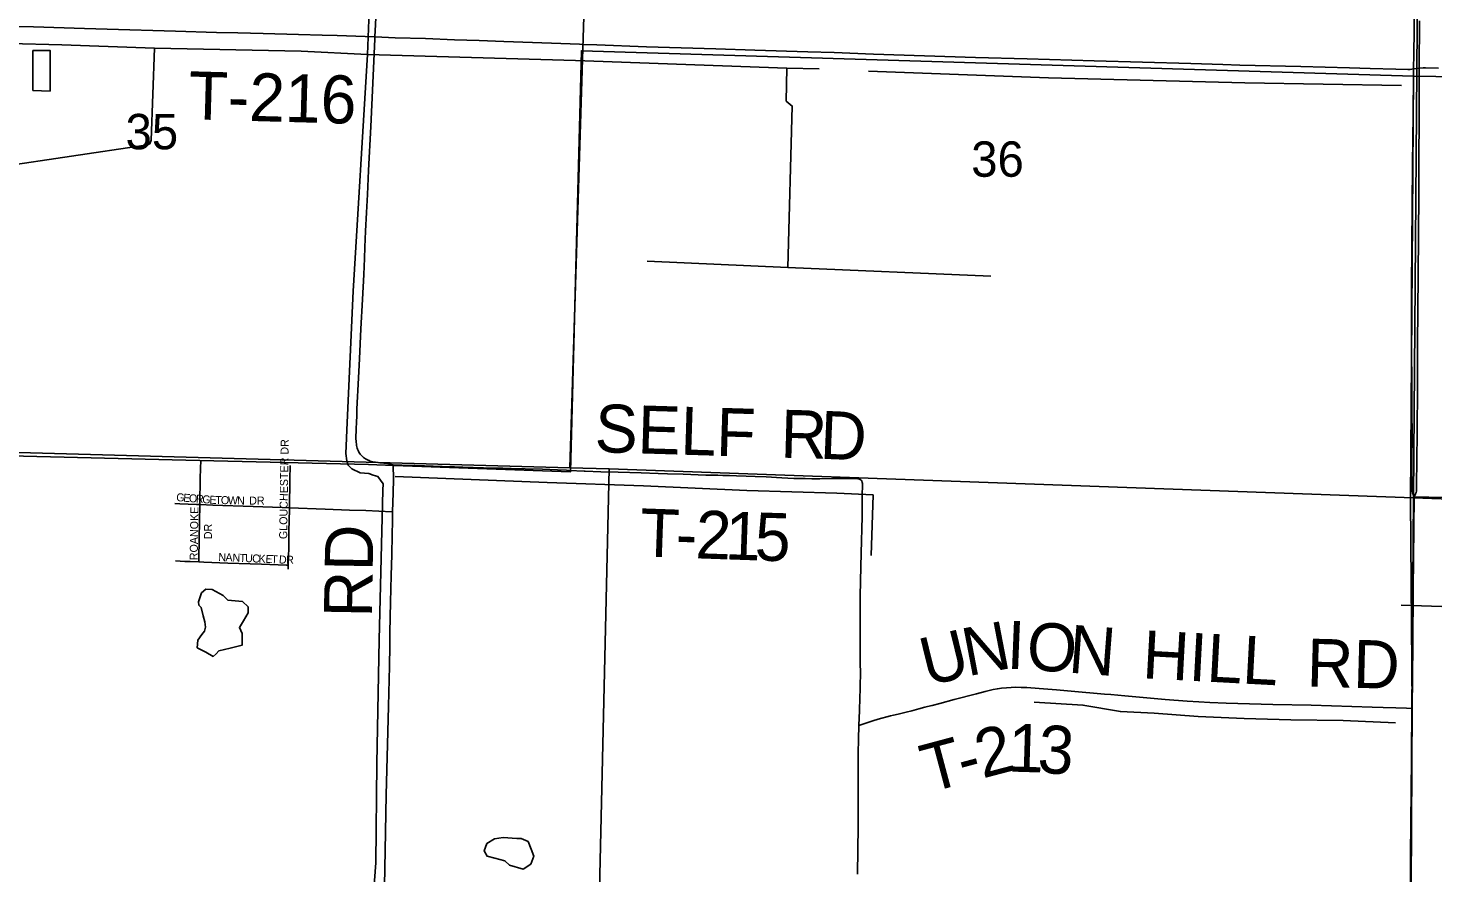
# Model space of a CAD drawing. Extents: x 1443599 to 1910620, y 1028088 to 1361369.
# Drawn here: x 1644059 to 1652833, y 1249043 to 1254320 of the extents above; entities that cross this region are included whole.
import ezdxf

# ---------------------------------------------------------------- set-up
doc = ezdxf.new("R2010")
doc.units = 0
for name, color, linetype in [('GM_X_County_Road', 7, 'Continuous'), ('GM_X_Minor_Lake', 7, 'Continuous'), ('GM_X_Minor_River', 7, 'Continuous'), ('GM_X_Section', 7, 'Continuous'), ('GM_X_Section_Text', 7, 'Continuous'), ('GM_X_State_Route', 7, 'Continuous'), ('GM_X_Township', 7, 'Continuous'), ('GM_X_Township_Road', 7, 'Continuous'), ('GM_X_Township_Road_Text', 7, 'Continuous'), ('GM_X_Township_Subdivision', 7, 'Continuous'), ('GM_X_Township_Subdivision_Text', 7, 'Continuous')]:
    doc.layers.add(name, color=color, linetype=linetype)

msp = doc.modelspace()

# ---------------------------------------------------------------- linework, layer by layer
at = {"layer": 'GM_X_County_Road'}
msp.add_lwpolyline([(1652717.3, 1251391.9), (1652902.6, 1251388.2), (1653230.8, 1251376.1), (1653394.8, 1251370.6), (1653624.6, 1251363), (1653903.4, 1251350.9), (1654297.2, 1251335.9), (1654740.1, 1251318.3), (1655002.6, 1251308.3), (1655232.3, 1251299.3), (1655462, 1251291.1), (1655609.7, 1251285.4), (1655839.2, 1251273.5), (1655954, 1251268.8), (1656118.1, 1251263.2), (1656511.5, 1251246), (1656642.7, 1251240.3), (1656839.5, 1251230.3), (1657118.3, 1251218.7), (1657249.6, 1251213), (1657352.5, 1251208.3)], dxfattribs=at)
at = {"layer": 'GM_X_Minor_Lake'}
for p, q in [((1644088.9, 1254179.5), (1644088.2, 1253930.7)), ((1645124.8, 1250714.6), (1645140.5, 1250700.2)), ((1647112.2, 1249258.4), (1647026.2, 1249264.1))]:
    msp.add_line(p, q, dxfattribs=at)
for points in [[(1644088.2, 1253930.7), (1644196.3, 1253926.7), (1644197.1, 1254179.5), (1644088.9, 1254179.5)], [(1645140.5, 1250700.2), (1645151.6, 1250649.9), (1645162.9, 1250611.5), (1645166.2, 1250577.4), (1645159.8, 1250553.4), (1645143.3, 1250531.6), (1645118.6, 1250496), (1645115.7, 1250449.9), (1645169.3, 1250422.8), (1645214.8, 1250395.8), (1645233.2, 1250411.6), (1645249.5, 1250429.3), (1645320, 1250446), (1645396.5, 1250466.7), (1645395.8, 1250538.9), (1645378.5, 1250575.4), (1645403.3, 1250617), (1645432.4, 1250668.7), (1645433, 1250704.8), (1645397.6, 1250737.6), (1645305.7, 1250747.3), (1645276.2, 1250776), (1645208.8, 1250813.4), (1645168.7, 1250816.1), (1645142.3, 1250792.5), (1645123.2, 1250736.7), (1645124.8, 1250714.6)], [(1647026.2, 1249264.1), (1646971.9, 1249255), (1646923.3, 1249225.9), (1646906.4, 1249180), (1646925.8, 1249147.5), (1646973.6, 1249134.6), (1647035.5, 1249119.4), (1647065, 1249090.7), (1647150.6, 1249067.1), (1647199.3, 1249098.2), (1647218.3, 1249148.1), (1647201.1, 1249190.5), (1647182, 1249239), (1647138.2, 1249257.9), (1647112.2, 1249258.4)]]:
    msp.add_lwpolyline(points, dxfattribs=at)
at = {"layer": 'GM_X_Minor_River'}
for points in [[(1646221.4, 1255295.2), (1646177.7, 1254156.3), (1646089.5, 1252677.1), (1646051.9, 1251857), (1646044.2, 1251662.5), (1646049.3, 1251616.3), (1646058.8, 1251590), (1646080.4, 1251567.5), (1646132, 1251542.5), (1646186, 1251537.5), (1646213.9, 1251526.9), (1646243.7, 1251518.3), (1646277, 1251473.5), (1646274.2, 1251433.4), (1646252.4, 1250498.7), (1646237.7, 1249726.4), (1646230, 1249106.4), (1646211.2, 1248858)], [(1649000.4, 1254065.1), (1648798.2, 1254070.9), (1647477, 1254117.8), (1646177.7, 1254156.3), (1645765.4, 1254176.1), (1644848.4, 1254195.3), (1644269.9, 1254216.2), (1643613.2, 1254232.6), (1642696.1, 1254253.9), (1642093.6, 1254275.2), (1641540.9, 1254285.6)], [(1644848.4, 1254195.3), (1644827.4, 1253619.8), (1644819, 1253597.9), (1644802.8, 1253590.2), (1644776.7, 1253586.7), (1643880.8, 1253453), (1643533.2, 1253397.4), (1643500.8, 1253381.9), (1643484.1, 1253344.1), (1643467.9, 1253230), (1643447.1, 1252662.6), (1643434.3, 1252305.6), (1643413.2, 1251722.1), (1643414.2, 1251669.9), (1643418, 1251657.8), (1643449.9, 1251649.1), (1643606.1, 1251648.2), (1643635.9, 1251635.6), (1643639.2, 1251599.4), (1643622.2, 1251336.9), (1643613.1, 1250855.4), (1643596.3, 1250181.5), (1643574.1, 1249646.1)], [(1648798.2, 1254070.9), (1648794.3, 1253864.3), (1648831.7, 1253833.5), (1648804.5, 1252824.7)], [(1649308.6, 1254051.3), (1650431.6, 1254010.1), (1651658.9, 1253979), (1652638.2, 1253962.6)], [(1650071.5, 1252770.8), (1648804.5, 1252824.7), (1647925.9, 1252865.3)], [(1646352, 1251520.3), (1647300.7, 1251482.4), (1647903.3, 1251461), (1648547.7, 1251432.8), (1649110.3, 1251414.2), (1649336.4, 1251404), (1649325.2, 1251024.9)], [(1652634.5, 1250716), (1653267.1, 1250694.1), (1653923.7, 1250669.7), (1654532.2, 1250648.2), (1655114.8, 1250627.3), (1655343, 1250621), (1655313.3, 1249903.1), (1656008, 1249882.1), (1655999.3, 1249422.7)], [(1650343.4, 1250108.8), (1650647.6, 1250091), (1650881.1, 1250050.5), (1651093.3, 1250040.5), (1651367.3, 1250019.3), (1651653.6, 1250007.9), (1651945.8, 1249998.4), (1652272.3, 1249994.3), (1652600.5, 1249980.1)]]:
    msp.add_lwpolyline(points, dxfattribs=at)
at = {"layer": 'GM_X_Section'}
for points in [[(1642273.1, 1257008.4), (1647607.8, 1256878.5), (1647442.2, 1251574.1), (1642273.8, 1251718), (1642121.8, 1251724)], [(1647607.8, 1256878.5), (1652754.2, 1256726.9), (1652712.1, 1251386.9), (1647688.2, 1251566.9), (1647442.2, 1251574.1)], [(1652754.2, 1256726.9), (1652754.5, 1256750.9), (1658793.8, 1256479.5), (1658708, 1251170), (1652712.1, 1251386.9)], [(1642273.8, 1251718), (1647442.2, 1251574.1), (1647688.2, 1251566.9), (1647566, 1246220), (1642195.8, 1246386.6)], [(1647688.2, 1251566.9), (1652712.1, 1251386.9), (1652670.3, 1246068.9), (1647566, 1246220)], [(1658708, 1251170), (1658541.4, 1245799.6), (1652666.3, 1245916.9), (1652670.3, 1246068.9), (1652712.1, 1251386.9)]]:
    msp.add_lwpolyline(points, close=True, dxfattribs=at)
at = {"layer": 'GM_X_State_Route'}
for points in [[(1652717.3, 1251391.9), (1652709.5, 1251406.2), (1652705.5, 1251416.6), (1652702.9, 1251427.6), (1652701.6, 1251437.4), (1652701.6, 1251464.1), (1652702.2, 1251548.8), (1652702.4, 1251630.9), (1652703.1, 1251762.2), (1652702.1, 1251942.8), (1652699.5, 1252468), (1652699.7, 1252697.8), (1652702.3, 1252960.4), (1652705.2, 1253469.2), (1652710.4, 1253781.1), (1652711.6, 1254027.3), (1652712.1, 1254065.1), (1652713.5, 1254158.5), (1652716.6, 1254306.3), (1652716.4, 1254454.1)], [(1652717.3, 1251391.9), (1652725.2, 1251410.9), (1652728.9, 1251419.5), (1652730.9, 1251427.7), (1652731.3, 1251438.7), (1652730.9, 1251463.5), (1652734.1, 1251788.4), (1652736.5, 1252083.9), (1652736.9, 1252346.6), (1652741, 1252773.5), (1652744.8, 1253282.4), (1652745.6, 1253512.3), (1652746.6, 1253742.2), (1652747.5, 1253955.6), (1652748.2, 1254069.3), (1652749.8, 1254366.1)], [(1652657.2, 1243706.9), (1652652.9, 1243968.7), (1652654.6, 1244346.5), (1652656.5, 1244592.8), (1652656.6, 1244610.8), (1652657.7, 1244823.3), (1652658.9, 1245051.3), (1652661.4, 1245198.6), (1652671.4, 1246118.4), (1652673.9, 1246530.1), (1652678.2, 1247104), (1652680.6, 1247447.3), (1652688.7, 1248301.4), (1652689.9, 1248500.7), (1652690.6, 1248583.7), (1652693.6, 1248941.1), (1652694.2, 1249140.4), (1652694.7, 1249368.5), (1652703.6, 1250070.7), (1652708.6, 1250467.4), (1652711, 1250813.3), (1652717.3, 1251391.9)]]:
    msp.add_lwpolyline(points, dxfattribs=at)
at = {"layer": 'GM_X_Township'}
for points in [[(1653835, 1254003.1), (1652711.5, 1254020.5), (1647514.9, 1254179.2), (1647447, 1251549), (1646343.5, 1251588.9), (1646184.9, 1251594.6), (1645044.3, 1251622.4), (1642251.2, 1251690.6), (1642092.9, 1251688.6), (1640247.7, 1251743.9), (1640205.6, 1251745.2), (1636846.3, 1251869.7), (1636739.1, 1251872.8), (1636801.3, 1252228.3), (1636838.1, 1254523)], [(1642251.2, 1251690.6), (1645044.3, 1251622.4), (1646184.9, 1251594.6), (1646343.5, 1251588.9), (1647447, 1251549), (1647514.9, 1254179.2), (1652711.5, 1254020.5), (1652694.3, 1251369.9), (1652703.9, 1250081), (1652694.8, 1248584.5), (1652647.7, 1244568.1), (1652639.4, 1243702.3), (1652638.8, 1243246), (1652637.5, 1242327.1), (1652637.3, 1242139.5), (1652635.4, 1240698), (1652622.9, 1239455.1), (1652631.4, 1237446.4)], [(1652631.4, 1237446.4), (1652622.9, 1239455.1), (1652635.4, 1240698), (1652637.3, 1242139.5), (1652637.5, 1242327.1), (1652638.8, 1243246), (1652639.4, 1243702.3), (1652647.7, 1244568.1), (1652694.8, 1248584.5), (1652703.9, 1250081), (1652694.3, 1251369.9), (1652711.5, 1254020.5), (1653835, 1254003.1), (1658771.9, 1253795.3), (1658710.5, 1251150), (1659833.7, 1251105.4), (1660048.2, 1251101), (1660641.6, 1251088.9), (1662338.8, 1251054.2), (1663825.9, 1250983.2), (1669135.5, 1250873.1), (1669282.7, 1250871), (1671577.1, 1250816.2), (1674492, 1250746.6)]]:
    msp.add_lwpolyline(points, dxfattribs=at)
at = {"layer": 'GM_X_Township_Road'}
for points in [[(1646224.8, 1254265.5), (1646228.7, 1254342.8), (1646239.4, 1254565.7), (1646245.7, 1254710), (1646259.5, 1255024.9), (1646264.7, 1255142.9), (1646270, 1255267.5), (1646283.3, 1255533.1), (1646298.6, 1255861), (1646307.2, 1256051.2), (1646320.5, 1256343.1), (1646333.5, 1256625), (1646341.7, 1256821.8), (1646344.3, 1256921.9)], [(1642173.7, 1254385.5), (1642202.7, 1254385), (1642373.4, 1254381.1), (1642652.3, 1254372.8), (1642822.9, 1254367.1), (1643013.2, 1254361.5), (1643193.7, 1254356), (1643528.5, 1254346.8), (1643728.6, 1254339.5), (1643964.9, 1254331.3), (1644092.9, 1254327.9), (1644411.2, 1254318.7), (1644693.4, 1254309.6), (1644837.8, 1254306.1), (1644978.9, 1254301.5), (1645234.8, 1254293.9), (1645369.4, 1254290.3), (1645526.9, 1254286.2), (1645746.8, 1254279.9), (1645894.5, 1254276.6), (1645989.7, 1254274.1), (1646163.5, 1254268.3), (1646224.8, 1254265.5)], [(1646189.1, 1251618.3), (1646186.6, 1251619.2), (1646174.2, 1251624.9), (1646165.3, 1251629.9), (1646154, 1251637.5), (1646148.6, 1251641.9), (1646139, 1251651.6), (1646132.5, 1251659.6), (1646125, 1251671), (1646121.8, 1251677), (1646116.5, 1251689.5), (1646114.3, 1251696), (1646110.3, 1251712.4), (1646109.1, 1251719.2), (1646107.7, 1251735.8), (1646106.6, 1251759.1), (1646106.7, 1251775.7), (1646107.7, 1251798.8), (1646108.5, 1251821.8), (1646109.3, 1251854.8), (1646111.1, 1251902.5), (1646112.5, 1251939.5), (1646122.9, 1252136.1), (1646128.9, 1252254.2), (1646137.9, 1252441.1), (1646147.4, 1252624.4), (1646155.6, 1252781.9), (1646159.2, 1252880.3), (1646161.9, 1252952.5), (1646166.6, 1253050.9), (1646173, 1253168.9), (1646178.4, 1253280.4), (1646184.7, 1253431.3), (1646198.5, 1253706.7), (1646205.6, 1253841.1), (1646224, 1254251), (1646224.8, 1254265.5)], [(1646224.8, 1254265.5), (1646268.5, 1254263.6), (1646350.5, 1254260.2), (1646540.9, 1254254.5), (1646721.3, 1254247.8), (1646875.5, 1254242), (1647029.7, 1254236.2), (1647328.3, 1254226.1), (1647502.1, 1254219.1), (1647524.3, 1254218.3)], [(1647524.3, 1254218.3), (1647610.4, 1254215.3), (1647922.1, 1254204.4), (1648355.3, 1254190.2), (1648598.1, 1254183.4), (1648929.5, 1254173), (1649093.6, 1254167.1), (1649339.6, 1254157.9), (1649977.2, 1254137.4), (1650298.6, 1254128), (1650717.9, 1254116.2), (1651321.8, 1254098.7), (1651522, 1254092.6), (1651627, 1254089.8), (1652007.7, 1254079.7), (1652312.9, 1254071.6), (1652440.9, 1254068.1), (1652601.7, 1254063.5), (1652677.6, 1254061.9), (1652685.4, 1254062), (1652692.3, 1254062.6), (1652712.1, 1254065.1)], [(1652712.1, 1254065.1), (1652729.9, 1254067.2)], [(1652729.9, 1254067.2), (1652748.2, 1254069.3)], [(1652748.2, 1254069.3), (1652773.1, 1254071.9), (1652780.2, 1254072.1), (1652788.2, 1254072.2), (1652869, 1254069.8)], [(1646339.9, 1251592.4), (1646327.7, 1251594.3), (1646318.4, 1251596.2), (1646309.1, 1251597.8), (1646296.9, 1251599.7), (1646281.2, 1251602.2), (1646255.2, 1251605.3), (1646228.9, 1251608.7), (1646212.5, 1251611.6), (1646196.1, 1251615.9), (1646189.1, 1251618.3)], [(1646335.7, 1251299.2), (1646338.6, 1251417.2), (1646340.7, 1251502.5), (1646339.9, 1251592.4)], [(1646339.9, 1251592.4), (1646393.5, 1251590), (1646472.1, 1251587.2), (1646534.5, 1251585.2), (1646646, 1251582), (1646721.4, 1251579.7), (1646773.9, 1251578), (1646902.3, 1251574.2), (1647023.2, 1251570.5), (1647075.6, 1251569.5), (1647164.2, 1251567.6), (1647272.5, 1251564.4), (1647364.5, 1251560.4), (1647421.7, 1251557.9)], [(1647421.7, 1251557.9), (1647437.4, 1251557.2), (1647531.4, 1251553.1), (1647538, 1251552.8)], [(1647538, 1251552.8), (1647636.4, 1251549.1), (1647744.1, 1251545.9), (1647888.9, 1251541.7), (1647993.9, 1251538.3), (1648052.9, 1251536.3), (1648151.3, 1251533.3), (1648292.3, 1251528.6), (1648367.8, 1251527), (1648397.3, 1251526.2), (1648439.9, 1251525.2), (1648482.6, 1251524.5), (1648543.2, 1251522.3), (1648599.7, 1251519.9), (1648669.4, 1251516.5), (1648767.7, 1251511.3), (1648842, 1251507.6), (1648912, 1251506.2), (1648954.6, 1251505.7), (1649003.8, 1251505.6), (1649082.3, 1251505.9), (1649113.9, 1251505.9), (1649168.6, 1251506), (1649218.8, 1251506.1), (1649229.1, 1251506.2), (1649238.7, 1251506.2), (1649244.1, 1251505.7), (1649247.5, 1251504.7), (1649251.1, 1251503.3), (1649254.4, 1251501.6), (1649257, 1251500), (1649259.2, 1251497.9)], [(1649256.9, 1250232.4), (1649257.3, 1250270.2), (1649256.6, 1250376.6), (1649256.3, 1250605.3), (1649256.2, 1250629.9), (1649256.3, 1250769.1), (1649258.2, 1250867.3), (1649262.8, 1251039.9), (1649268.2, 1251269.1), (1649268.9, 1251362.5), (1649269.3, 1251415.8), (1649269.6, 1251453.2), (1649269.8, 1251475.8), (1649269.2, 1251482.3), (1649268.4, 1251485.3), (1649266.8, 1251488.6), (1649265.5, 1251491.1), (1649263.7, 1251493.6), (1649262, 1251495.4), (1649259.2, 1251497.9)], [(1646285.6, 1248957.9), (1646285.7, 1248962), (1646289.1, 1249182), (1646296, 1249529.9), (1646302.1, 1249766.2), (1646309.4, 1250084.6), (1646315.9, 1250334), (1646317.5, 1250462), (1646318.7, 1250544.1), (1646322.7, 1250734.5), (1646326.6, 1250901.9), (1646329.8, 1251029.9), (1646333, 1251154.6), (1646334.3, 1251243.2), (1646335.7, 1251299.2)], [(1649247.4, 1249962.9), (1649249.2, 1250011.2), (1649250.9, 1250056), (1649254.1, 1250139.3), (1649256.4, 1250188.3), (1649256.9, 1250232.4)], [(1649247.4, 1249962.9), (1649292.4, 1249979.2), (1649334.4, 1249993.7), (1649369.1, 1250003.9), (1649445.5, 1250024), (1649464.7, 1250028.7), (1649493.4, 1250035.7), (1649542.4, 1250047.5), (1649577.8, 1250056.1), (1649622.9, 1250067.7), (1649660.3, 1250077.4), (1649675.7, 1250081.7), (1649706.7, 1250089.7), (1649753.9, 1250102.1), (1649842.6, 1250125.3), (1649982.2, 1250162.6), (1650036.4, 1250176.2), (1650087.7, 1250188), (1650113.7, 1250193), (1650139.8, 1250196.9), (1650169.4, 1250200.2), (1650199.1, 1250202.1), (1650228.8, 1250202.7), (1650261.8, 1250202.1), (1650298, 1250200.4), (1650373.4, 1250195), (1650481.4, 1250186.1), (1650572.9, 1250177.9), (1650782.2, 1250160), (1650821.4, 1250156.5), (1650909.7, 1250148.9), (1651161.5, 1250127.3), (1651298.9, 1250116.1), (1651370.8, 1250111.1), (1651439.6, 1250107.5), (1651541.2, 1250103.5), (1651833.2, 1250095.8), (1652072.7, 1250090), (1652453.4, 1250078.9), (1652522.4, 1250076.6), (1652602.4, 1250074), (1652669, 1250071.8), (1652703.6, 1250070.7)], [(1649239.9, 1249036), (1649240.2, 1249078.2), (1649240.9, 1249143.8), (1649241.4, 1249201.1), (1649242.5, 1249315.9), (1649243, 1249373.2), (1649242.8, 1249455), (1649243.4, 1249520.6), (1649243.6, 1249610.7), (1649243.3, 1249717.1), (1649242.8, 1249790.9), (1649245.1, 1249878.2), (1649247.4, 1249962.9)]]:
    msp.add_lwpolyline(points, dxfattribs=at)
at = {"layer": 'GM_X_Township_Subdivision'}
for points in [[(1645131.2, 1251344.2), (1645131.4, 1251354.1), (1645133.9, 1251505.4), (1645135.5, 1251570.9), (1645136.7, 1251617.1)], [(1645691.8, 1251324.1), (1645694.1, 1251499.9), (1645696.1, 1251588.2)], [(1644976.2, 1251350.7), (1645005.8, 1251349.1), (1645110.8, 1251345.1), (1645131.2, 1251344.2)], [(1645124.7, 1250985.6), (1645124.9, 1250996.1), (1645127.5, 1251137), (1645129.5, 1251235.7), (1645131.2, 1251344.2)], [(1645131.2, 1251344.2), (1645212.5, 1251340.9), (1645465.1, 1251331.9), (1645645.7, 1251326), (1645691.8, 1251324.1)], [(1645684.1, 1250965.4), (1645687.3, 1251073.9), (1645688.1, 1251178.8), (1645691.6, 1251313.1), (1645691.8, 1251324.1)], [(1645691.8, 1251324.1), (1645914.6, 1251314.9), (1646065.6, 1251308.9), (1646167.3, 1251306.1), (1646330.2, 1251299.5), (1646335.7, 1251299.2)], [(1644978.9, 1250992), (1645038.3, 1250989.2), (1645070.7, 1250987.7), (1645124.7, 1250985.6)], [(1645124.7, 1250985.6), (1645156.1, 1250984.4), (1645307, 1250978.3), (1645444.9, 1250973.5), (1645517.1, 1250970.8), (1645673.6, 1250965.4), (1645684.1, 1250965.4)], [(1645683.3, 1250939.6), (1645684.1, 1250965.4)]]:
    msp.add_lwpolyline(points, dxfattribs=at)

# ---------------------------------------------------------------- texts
at = {"layer": 'GM_X_Section_Text'}
for s, p in [('35', (1644667.4, 1253563.4)), ('36', (1649949.6, 1253391.8))]:
    msp.add_text(s, height=221, rotation=0.00001, dxfattribs=at).set_placement(p)
at = {"layer": 'GM_X_Township_Road_Text'}
for s, rotation, p in [('T-216', 358.42841, (1645058.2, 1253751)), ('SELF', 358.25005, (1647595.3, 1251672.4)), ('R', 358.46207, (1648756, 1251637.2)), ('D', 357.63514, (1649001.2, 1251630.6)), ('T', 357.98105, (1647876.2, 1251020.8)), ('2', 357.99941, (1648223.7, 1251008.5)), ('1', 358.03739, (1648408.5, 1251002.1)), ('5', 358.24537, (1648594.4, 1250995.7)), ('RD', 89.01989, (1646206, 1250636.7)), ('-', 357.9862, (1648100.4, 1251012.9)), ('N', 10.86558, (1649926.7, 1250270.5)), ('I', 357.6966, (1650167.8, 1250318.9)), ('O', 355.79603, (1650288.3, 1250314.1)), ('N', 355.62085, (1650551.3, 1250294.8)), ('U', 13.83039, (1649674.3, 1250208.3)), ('HILL', 356.96304, (1651014.4, 1250259.5)), ('RD', 358.50924, (1652043, 1250207.3)), ('2', 14.67867, (1650020.3, 1249632.2)), ('1', 358.25121, (1650176.6, 1249676.5)), ('3', 355.84876, (1650358, 1249671)), ('T', 14.97697, (1649684.9, 1249542.6)), ('-', 14.94499, (1649901.6, 1249600.5))]:
    msp.add_text(s, height=300, rotation=rotation, dxfattribs=at).set_placement(p)
at = {"layer": 'GM_X_Township_Subdivision_Text'}
for s, rotation, p in [('GLOUCHESTER DR', 89.07558, (1645676.6, 1251128)), ('G', 355.62476, (1644982.8, 1251365.9)), ('E', 355.60728, (1645026.6, 1251362.5)), ('O', 355.60297, (1645061.7, 1251359.8)), ('R', 355.61646, (1645105.6, 1251356.4)), ('G', 355.62476, (1645145.1, 1251353.4)), ('E', 356.94905, (1645190.2, 1251350)), ('T', 358.57457, (1645226.9, 1251348)), ('O', 358.75423, (1645262.3, 1251347.2)), ('W', 358.76201, (1645306.3, 1251346.2)), ('N', 358.75416, (1645363.5, 1251345)), ('DR', 0.00001, (1645439.7, 1251343.9)), ('ROANOKE', 89.1409, (1645117.8, 1250995.9)), ('DR', 90, (1645207.3, 1251127.7)), ('N', 357.63863, (1645246.4, 1250991.9)), ('A', 357.65091, (1645290.4, 1250990.1)), ('N', 357.63863, (1645334.4, 1250988.3)), ('T', 357.64297, (1645378.3, 1250986.5)), ('U', 357.63863, (1645413.5, 1250985)), ('C', 357.64147, (1645457.5, 1250983.2)), ('K', 357.65091, (1645497.1, 1250981.6)), ('E', 357.64932, (1645541, 1250979.8)), ('T', 357.62202, (1645576.2, 1250978.4)), ('D', 357.89858, (1645624.8, 1250976.4)), ('R', 359.43598, (1645670.2, 1250974.7))]:
    msp.add_text(s, height=50, rotation=rotation, dxfattribs=at).set_placement(p)

doc.saveas('drawing.dxf')
